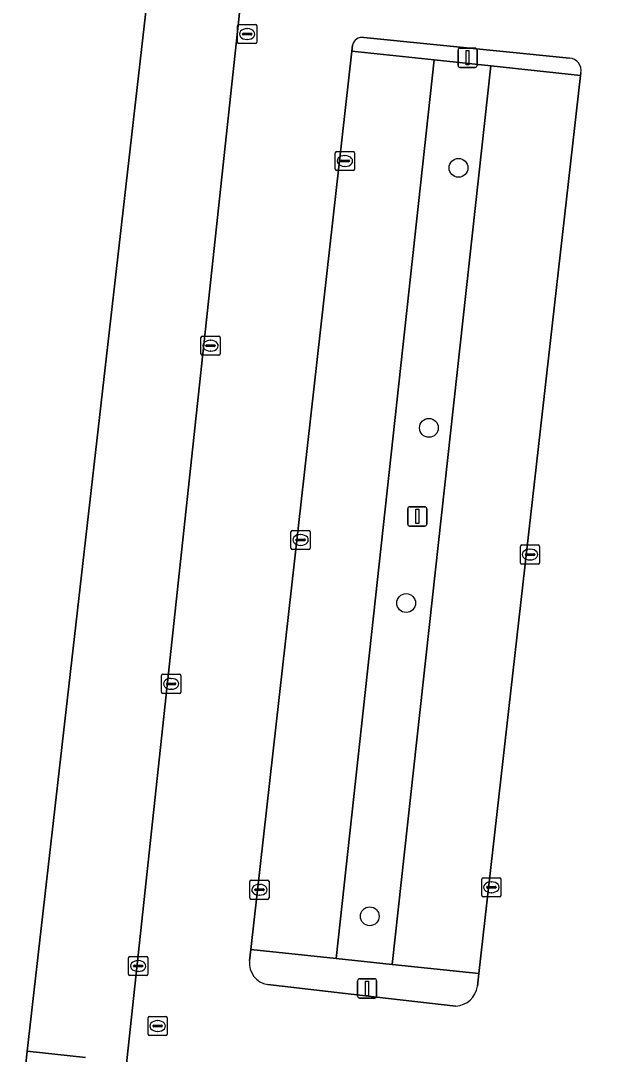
# Model space of a CAD drawing. Extents: x 161928 to 163071, y 386474 to 387428.
# Drawn here: x 162358.5 to 162388.6, y 386755.1 to 386808.8 of the extents above; entities that cross this region are included whole.
import ezdxf

# ---------------------------------------------------------------- set-up
doc = ezdxf.new("R2010")
doc.units = 0
for name, color, linetype in [('IMGEO_Boom', 7, 'Continuous'), ('IMGEO_Kolk', 7, 'Continuous'), ('IMGEO_Lichtmast', 7, 'Continuous'), ('IMGEO_Parkeervlak_open', 7, 'Continuous'), ('IMGEO_Rijbaan_lokaal_open', 7, 'Continuous'), ('IMGEO_Rioolput', 7, 'Continuous'), ('IMGEO_Verkeerseiland_halfverhard', 7, 'Continuous'), ('IMGEO_Verkeerseiland_open', 7, 'Continuous'), ('IMGEO_Voetpad_open', 7, 'Continuous')]:
    doc.layers.add(name, color=color, linetype=linetype)

msp = doc.modelspace()

# ---------------------------------------------------------------- linework, layer by layer
at = {"layer": 'IMGEO_Boom'}
for centre in [(162381.276, 386801.166), (162379.738, 386787.645), (162378.554, 386778.536), (162376.663, 386762.246)]:
    msp.add_circle(centre, 0.489, dxfattribs=at)
at = {"layer": 'IMGEO_Kolk'}
for p, q in [((162369.791, 386807.698), (162369.791, 386808.55)), ((162369.866, 386808.624), (162370.718, 386808.624)), ((162370.792, 386808.55), (162370.792, 386807.698)), ((162370.05, 386808.118), (162370.05, 386808.13)), ((162370.488, 386808.081), (162370.09, 386808.081)), ((162370.093, 386808.167), (162370.491, 386808.167)), ((162370.279, 386808.404), (162370.304, 386808.404)), ((162370.534, 386808.13), (162370.534, 386808.118)), ((162370.718, 386807.624), (162369.866, 386807.624)), ((162370.302, 386807.844), (162370.277, 386807.844)), ((162374.869, 386801.096), (162374.869, 386801.948)), ((162374.944, 386802.022), (162375.796, 386802.022)), ((162375.171, 386801.565), (162375.569, 386801.565)), ((162375.357, 386801.802), (162375.382, 386801.802)), ((162375.87, 386801.948), (162375.87, 386801.096)), ((162375.796, 386801.022), (162374.944, 386801.022)), ((162375.128, 386801.516), (162375.128, 386801.528)), ((162375.566, 386801.479), (162375.168, 386801.479)), ((162375.38, 386801.242), (162375.355, 386801.242)), ((162375.612, 386801.528), (162375.612, 386801.516)), ((162367.961, 386792.419), (162368.813, 386792.419)), ((162367.886, 386791.493), (162367.886, 386792.345)), ((162368.145, 386791.913), (162368.145, 386791.925)), ((162368.583, 386791.876), (162368.185, 386791.876)), ((162368.188, 386791.962), (162368.586, 386791.962)), ((162368.374, 386792.199), (162368.399, 386792.199)), ((162368.629, 386791.925), (162368.629, 386791.913)), ((162368.887, 386792.345), (162368.887, 386791.493)), ((162368.813, 386791.419), (162367.961, 386791.419)), ((162368.397, 386791.639), (162368.372, 386791.639)), ((162372.568, 386781.389), (162372.568, 386782.241)), ((162372.643, 386782.315), (162373.495, 386782.315)), ((162373.569, 386782.241), (162373.569, 386781.389)), ((162372.827, 386781.809), (162372.827, 386781.821)), ((162373.265, 386781.772), (162372.867, 386781.772)), ((162372.87, 386781.858), (162373.268, 386781.858)), ((162373.056, 386782.095), (162373.081, 386782.095)), ((162373.311, 386781.821), (162373.311, 386781.809)), ((162373.495, 386781.315), (162372.643, 386781.315)), ((162373.079, 386781.535), (162373.054, 386781.535)), ((162384.493, 386780.631), (162384.493, 386781.483)), ((162384.568, 386781.557), (162385.42, 386781.557)), ((162384.981, 386781.337), (162385.006, 386781.337)), ((162385.494, 386781.483), (162385.494, 386780.631)), ((162384.752, 386781.051), (162384.752, 386781.063)), ((162385.19, 386781.014), (162384.792, 386781.014)), ((162384.795, 386781.1), (162385.193, 386781.1)), ((162385.004, 386780.777), (162384.979, 386780.777)), ((162385.236, 386781.063), (162385.236, 386781.051)), ((162385.42, 386780.557), (162384.568, 386780.557)), ((162365.838, 386773.908), (162365.838, 386774.76)), ((162365.913, 386774.834), (162366.765, 386774.834)), ((162366.839, 386774.76), (162366.839, 386773.908)), ((162366.097, 386774.328), (162366.097, 386774.34)), ((162366.535, 386774.291), (162366.137, 386774.291)), ((162366.14, 386774.377), (162366.538, 386774.377)), ((162366.326, 386774.614), (162366.351, 386774.614)), ((162366.581, 386774.34), (162366.581, 386774.328)), ((162366.765, 386773.834), (162365.913, 386773.834)), ((162366.349, 386774.054), (162366.324, 386774.054)), ((162370.429, 386763.201), (162370.429, 386764.053)), ((162370.504, 386764.127), (162371.356, 386764.127)), ((162371.43, 386764.053), (162371.43, 386763.201)), ((162382.484, 386763.329), (162382.484, 386764.181)), ((162382.559, 386764.255), (162383.411, 386764.255)), ((162382.972, 386764.035), (162382.997, 386764.035)), ((162383.485, 386764.181), (162383.485, 386763.329)), ((162370.688, 386763.621), (162370.688, 386763.633)), ((162371.126, 386763.584), (162370.728, 386763.584)), ((162370.731, 386763.67), (162371.129, 386763.67)), ((162370.917, 386763.907), (162370.942, 386763.907)), ((162371.172, 386763.633), (162371.172, 386763.621)), ((162382.743, 386763.749), (162382.743, 386763.761)), ((162383.181, 386763.712), (162382.783, 386763.712)), ((162382.786, 386763.798), (162383.184, 386763.798)), ((162382.995, 386763.475), (162382.97, 386763.475)), ((162383.227, 386763.761), (162383.227, 386763.749)), ((162371.356, 386763.127), (162370.504, 386763.127)), ((162370.94, 386763.347), (162370.915, 386763.347)), ((162383.411, 386763.255), (162382.559, 386763.255)), ((162364.2, 386760.162), (162365.052, 386760.162)), ((162364.125, 386759.236), (162364.125, 386760.088)), ((162364.384, 386759.656), (162364.384, 386759.668)), ((162364.822, 386759.619), (162364.424, 386759.619)), ((162364.427, 386759.705), (162364.825, 386759.705)), ((162364.613, 386759.942), (162364.638, 386759.942)), ((162364.868, 386759.668), (162364.868, 386759.656)), ((162365.126, 386760.088), (162365.126, 386759.236)), ((162365.052, 386759.162), (162364.2, 386759.162)), ((162364.636, 386759.382), (162364.611, 386759.382))]:
    msp.add_line(p, q, dxfattribs=at)
for points in [[(162369.791, 386807.698), (162369.791, 386808.55)], [(162369.866, 386808.624), (162370.718, 386808.624)], [(162370.792, 386808.55), (162370.792, 386807.698)], [(162370.718, 386807.624), (162369.866, 386807.624)], [(162374.869, 386801.096), (162374.869, 386801.948)], [(162374.944, 386802.022), (162375.796, 386802.022)], [(162375.87, 386801.948), (162375.87, 386801.096)], [(162375.796, 386801.022), (162374.944, 386801.022)], [(162367.961, 386792.419), (162368.813, 386792.419)], [(162367.886, 386791.493), (162367.886, 386792.345)], [(162368.887, 386792.345), (162368.887, 386791.493)], [(162368.813, 386791.419), (162367.961, 386791.419)], [(162372.568, 386781.389), (162372.568, 386782.241)], [(162372.643, 386782.315), (162373.495, 386782.315)], [(162373.569, 386782.241), (162373.569, 386781.389)], [(162373.495, 386781.315), (162372.643, 386781.315)], [(162384.493, 386780.631), (162384.493, 386781.483)], [(162384.568, 386781.557), (162385.42, 386781.557)], [(162385.494, 386781.483), (162385.494, 386780.631)], [(162385.42, 386780.557), (162384.568, 386780.557)], [(162365.838, 386773.908), (162365.838, 386774.76)], [(162365.913, 386774.834), (162366.765, 386774.834)], [(162366.839, 386774.76), (162366.839, 386773.908)], [(162366.765, 386773.834), (162365.913, 386773.834)], [(162370.429, 386763.201), (162370.429, 386764.053)], [(162370.504, 386764.127), (162371.356, 386764.127)], [(162371.43, 386764.053), (162371.43, 386763.201)], [(162382.484, 386763.329), (162382.484, 386764.181)], [(162382.559, 386764.255), (162383.411, 386764.255)], [(162383.485, 386764.181), (162383.485, 386763.329)], [(162371.356, 386763.127), (162370.504, 386763.127)], [(162383.411, 386763.255), (162382.559, 386763.255)], [(162364.2, 386760.162), (162365.052, 386760.162)], [(162364.125, 386759.236), (162364.125, 386760.088)], [(162365.126, 386760.088), (162365.126, 386759.236)], [(162365.052, 386759.162), (162364.2, 386759.162)]]:
    msp.add_lwpolyline(points, dxfattribs=at)
for centre, radius, start, end in [((162369.868, 386808.548), 0.0765, 91.552, 178.448), ((162369.868, 386808.548), 0.0765, 91.552, 178.448), ((162370.716, 386808.548), 0.0765, 1.552, 88.448), ((162370.716, 386808.548), 0.0765, 1.552, 88.448), ((162370.09, 386808.127), 0.0403, 85.8775, 175.7526), ((162370.087, 386808.117), 0.0366, 178.938, 274.7102), ((162370.491, 386808.124), 0.043, 264.8664, 352.4533), ((162370.495, 386808.129), 0.0386, 1.7309, 96.639), ((162369.868, 386807.7), 0.0765, 181.552, 268.448), ((162369.868, 386807.7), 0.0765, 181.552, 268.448), ((162370.716, 386807.7), 0.0765, 271.552, 358.448), ((162370.716, 386807.7), 0.0765, 271.552, 358.448), ((162374.946, 386801.946), 0.0765, 91.552, 178.448), ((162374.946, 386801.946), 0.0765, 91.552, 178.448), ((162375.168, 386801.525), 0.0403, 85.8775, 175.7526), ((162375.573, 386801.527), 0.0386, 1.7309, 96.639), ((162375.794, 386801.946), 0.0765, 1.552, 88.448), ((162375.794, 386801.946), 0.0765, 1.552, 88.448), ((162374.946, 386801.098), 0.0765, 181.552, 268.448), ((162374.946, 386801.098), 0.0765, 181.552, 268.448), ((162375.165, 386801.515), 0.0366, 178.938, 274.7102), ((162375.569, 386801.522), 0.043, 264.8664, 352.4533), ((162375.794, 386801.098), 0.0765, 271.552, 358.448), ((162375.794, 386801.098), 0.0765, 271.552, 358.448), ((162367.963, 386792.343), 0.0765, 91.552, 178.448), ((162367.963, 386792.343), 0.0765, 91.552, 178.448), ((162368.811, 386792.343), 0.0765, 1.552, 88.448), ((162368.811, 386792.343), 0.0765, 1.552, 88.448), ((162368.185, 386791.922), 0.0403, 85.8775, 175.7526), ((162368.182, 386791.912), 0.0366, 178.938, 274.7102), ((162368.586, 386791.919), 0.043, 264.8664, 352.4533), ((162368.59, 386791.924), 0.0386, 1.7309, 96.639), ((162367.963, 386791.495), 0.0765, 181.552, 268.448), ((162367.963, 386791.495), 0.0765, 181.552, 268.448), ((162368.811, 386791.495), 0.0765, 271.552, 358.448), ((162368.811, 386791.495), 0.0765, 271.552, 358.448), ((162372.645, 386782.239), 0.0765, 91.552, 178.448), ((162372.645, 386782.239), 0.0765, 91.552, 178.448), ((162373.493, 386782.239), 0.0765, 1.552, 88.448), ((162373.493, 386782.239), 0.0765, 1.552, 88.448), ((162372.867, 386781.818), 0.0403, 85.8775, 175.7526), ((162372.864, 386781.808), 0.0366, 178.938, 274.7102), ((162373.268, 386781.815), 0.043, 264.8664, 352.4533), ((162373.272, 386781.82), 0.0386, 1.7309, 96.639), ((162372.645, 386781.391), 0.0765, 181.552, 268.448), ((162372.645, 386781.391), 0.0765, 181.552, 268.448), ((162373.493, 386781.391), 0.0765, 271.552, 358.448), ((162373.493, 386781.391), 0.0765, 271.552, 358.448), ((162384.57, 386781.481), 0.0765, 91.552, 178.448), ((162384.57, 386781.481), 0.0765, 91.552, 178.448), ((162385.418, 386781.481), 0.0765, 1.552, 88.448), ((162385.418, 386781.481), 0.0765, 1.552, 88.448), ((162384.57, 386780.633), 0.0765, 181.552, 268.448), ((162384.57, 386780.633), 0.0765, 181.552, 268.448), ((162384.792, 386781.06), 0.0403, 85.8775, 175.7526), ((162384.789, 386781.05), 0.0366, 178.938, 274.7102), ((162385.193, 386781.057), 0.043, 264.8664, 352.4533), ((162385.197, 386781.062), 0.0386, 1.7309, 96.639), ((162385.418, 386780.633), 0.0765, 271.552, 358.448), ((162385.418, 386780.633), 0.0765, 271.552, 358.448), ((162365.915, 386774.758), 0.0765, 91.552, 178.448), ((162365.915, 386774.758), 0.0765, 91.552, 178.448), ((162366.763, 386774.758), 0.0765, 1.552, 88.448), ((162366.763, 386774.758), 0.0765, 1.552, 88.448), ((162366.137, 386774.337), 0.0403, 85.8775, 175.7526), ((162366.134, 386774.327), 0.0366, 178.938, 274.7102), ((162366.538, 386774.334), 0.043, 264.8664, 352.4533), ((162366.542, 386774.339), 0.0386, 1.7309, 96.639), ((162365.915, 386773.91), 0.0765, 181.552, 268.448), ((162365.915, 386773.91), 0.0765, 181.552, 268.448), ((162366.763, 386773.91), 0.0765, 271.552, 358.448), ((162366.763, 386773.91), 0.0765, 271.552, 358.448), ((162370.506, 386764.051), 0.0765, 91.552, 178.448), ((162370.506, 386764.051), 0.0765, 91.552, 178.448), ((162371.354, 386764.051), 0.0765, 1.552, 88.448), ((162371.354, 386764.051), 0.0765, 1.552, 88.448), ((162382.561, 386764.179), 0.0765, 91.552, 178.448), ((162382.561, 386764.179), 0.0765, 91.552, 178.448), ((162383.409, 386764.179), 0.0765, 1.552, 88.448), ((162383.409, 386764.179), 0.0765, 1.552, 88.448), ((162370.728, 386763.63), 0.0403, 85.8775, 175.7526), ((162370.725, 386763.62), 0.0366, 178.938, 274.7102), ((162371.129, 386763.627), 0.043, 264.8664, 352.4533), ((162371.133, 386763.632), 0.0386, 1.7309, 96.639), ((162382.783, 386763.758), 0.0403, 85.8775, 175.7526), ((162382.78, 386763.748), 0.0366, 178.938, 274.7102), ((162383.184, 386763.755), 0.043, 264.8664, 352.4533), ((162383.188, 386763.76), 0.0386, 1.7309, 96.639), ((162370.506, 386763.203), 0.0765, 181.552, 268.448), ((162370.506, 386763.203), 0.0765, 181.552, 268.448), ((162371.354, 386763.203), 0.0765, 271.552, 358.448), ((162371.354, 386763.203), 0.0765, 271.552, 358.448), ((162382.561, 386763.331), 0.0765, 181.552, 268.448), ((162382.561, 386763.331), 0.0765, 181.552, 268.448), ((162383.409, 386763.331), 0.0765, 271.552, 358.448), ((162383.409, 386763.331), 0.0765, 271.552, 358.448), ((162364.202, 386760.086), 0.0765, 91.552, 178.448), ((162364.202, 386760.086), 0.0765, 91.552, 178.448), ((162365.05, 386760.086), 0.0765, 1.552, 88.448), ((162365.05, 386760.086), 0.0765, 1.552, 88.448), ((162364.424, 386759.665), 0.0403, 85.8775, 175.7526), ((162364.421, 386759.655), 0.0366, 178.938, 274.7102), ((162364.825, 386759.662), 0.043, 264.8664, 352.4533), ((162364.829, 386759.667), 0.0386, 1.7309, 96.639), ((162364.202, 386759.238), 0.0765, 181.552, 268.448), ((162364.202, 386759.238), 0.0765, 181.552, 268.448), ((162365.05, 386759.238), 0.0765, 271.552, 358.448), ((162365.05, 386759.238), 0.0765, 271.552, 358.448)]:
    msp.add_arc(centre, radius, start, end, dxfattribs=at)
for centre, major_axis, ratio, start_param, end_param in [((162370.278, 386808.124), (-0.387, 0.002), 0.722429, 4.712389, 7.853982), ((162370.303, 386808.124), (-0.39, 0.002), 0.717154, 1.570796, 4.712389), ((162375.356, 386801.522), (-0.387, 0.002), 0.722429, 4.712389, 7.853982), ((162375.381, 386801.522), (-0.39, 0.002), 0.717154, 1.570796, 4.712389), ((162368.373, 386791.919), (-0.387, 0.002), 0.722429, 4.712389, 7.853982), ((162368.398, 386791.919), (-0.39, 0.002), 0.717154, 1.570796, 4.712389), ((162373.055, 386781.815), (-0.387, 0.002), 0.722429, 4.712389, 7.853982), ((162373.08, 386781.815), (-0.39, 0.002), 0.717154, 1.570796, 4.712389), ((162384.98, 386781.057), (-0.387, 0.002), 0.722429, 4.712389, 7.853982), ((162385.005, 386781.057), (-0.39, 0.002), 0.717154, 1.570796, 4.712389), ((162366.325, 386774.334), (-0.387, 0.002), 0.722429, 4.712389, 7.853982), ((162366.35, 386774.334), (-0.39, 0.002), 0.717154, 1.570796, 4.712389), ((162382.971, 386763.755), (-0.387, 0.002), 0.722429, 4.712389, 7.853982), ((162382.996, 386763.755), (-0.39, 0.002), 0.717154, 1.570796, 4.712389), ((162370.916, 386763.627), (-0.387, 0.002), 0.722429, 4.712389, 7.853982), ((162370.941, 386763.627), (-0.39, 0.002), 0.717154, 1.570796, 4.712389), ((162364.612, 386759.662), (-0.387, 0.002), 0.722429, 4.712389, 7.853982), ((162364.637, 386759.662), (-0.39, 0.002), 0.717154, 1.570796, 4.712389)]:
    msp.add_ellipse(centre, major_axis=major_axis, ratio=ratio, start_param=start_param, end_param=end_param, dxfattribs=at)
at = {"layer": 'IMGEO_Lichtmast'}
for p, q in [((162381.251, 386806.49), (162381.251, 386807.29)), ((162381.251, 386807.29), (162381.251, 386806.49)), ((162381.351, 386807.39), (162382.141, 386807.39)), ((162382.141, 386807.39), (162381.351, 386807.39)), ((162382.241, 386807.29), (162382.241, 386806.49)), ((162382.241, 386806.49), (162382.241, 386807.29)), ((162382.141, 386806.39), (162381.351, 386806.39)), ((162381.351, 386806.39), (162382.141, 386806.39)), ((162378.637, 386782.642), (162378.637, 386783.442)), ((162378.637, 386783.442), (162378.637, 386782.642)), ((162378.737, 386783.542), (162379.527, 386783.542)), ((162379.527, 386783.542), (162378.737, 386783.542)), ((162379.627, 386783.442), (162379.627, 386782.642)), ((162379.627, 386782.642), (162379.627, 386783.442)), ((162379.527, 386782.542), (162378.737, 386782.542)), ((162378.737, 386782.542), (162379.527, 386782.542)), ((162376.03, 386758.095), (162376.03, 386758.895)), ((162376.03, 386758.895), (162376.03, 386758.095)), ((162376.13, 386758.995), (162376.92, 386758.995)), ((162376.92, 386758.995), (162376.13, 386758.995)), ((162377.02, 386758.895), (162377.02, 386758.095)), ((162377.02, 386758.095), (162377.02, 386758.895)), ((162376.92, 386757.995), (162376.13, 386757.995)), ((162376.13, 386757.995), (162376.92, 386757.995))]:
    msp.add_line(p, q, dxfattribs=at)
for points in [[(162381.671, 386807.265), (162381.821, 386807.265), (162381.821, 386806.515), (162381.671, 386806.515), (162381.671, 386807.265)], [(162379.057, 386783.417), (162379.207, 386783.417), (162379.207, 386782.667), (162379.057, 386782.667), (162379.057, 386783.417)], [(162376.45, 386758.87), (162376.6, 386758.87), (162376.6, 386758.12), (162376.45, 386758.12), (162376.45, 386758.87)]]:
    msp.add_lwpolyline(points, dxfattribs=at)
for centre, start, end in [((162381.351, 386807.29), 90, 180), ((162381.351, 386807.29), 90, 180), ((162382.141, 386807.29), 0, 90), ((162382.141, 386807.29), 360, 90), ((162381.351, 386806.49), 180, 270), ((162381.351, 386806.49), 180, 270), ((162382.141, 386806.49), 270, 0), ((162382.141, 386806.49), 270, 0), ((162378.737, 386783.442), 90, 180), ((162378.737, 386783.442), 90, 180), ((162379.527, 386783.442), 0, 90), ((162379.527, 386783.442), 360, 90), ((162378.737, 386782.642), 180, 270), ((162378.737, 386782.642), 180, 270), ((162379.527, 386782.642), 270, 0), ((162379.527, 386782.642), 270, 0), ((162376.13, 386758.895), 90, 180), ((162376.13, 386758.895), 90, 180), ((162376.92, 386758.895), 0, 90), ((162376.92, 386758.895), 360, 90), ((162376.13, 386758.095), 180, 270), ((162376.13, 386758.095), 180, 270), ((162376.92, 386758.095), 270, 0), ((162376.92, 386758.095), 270, 0)]:
    msp.add_arc(centre, 0.1, start, end, dxfattribs=at)
at = {"layer": 'IMGEO_Parkeervlak_open'}
for points in [[(162358.518, 386752.209), (162358.863, 386755.236), (162365.737, 386815.532)], [(162370.49, 386814.714), (162370.366, 386815.056), (162370.283, 386815.052), (162370.199, 386815.055), (162370.116, 386815.065), (162365.737, 386815.532), (162358.863, 386755.236), (162361.881, 386754.913)], [(162363.68, 386752.908), (162363.935, 386753.772), (162370.49, 386814.714)]]:
    msp.add_lwpolyline(points, dxfattribs=at)
for points in [[(162380.018, 386806.779), (162375.736, 386807.235), (162370.483, 386760.521), (162374.919, 386760.053)], [(162387.616, 386805.969), (162382.957, 386806.465), (162377.823, 386759.746), (162382.33, 386759.27)]]:
    msp.add_lwpolyline(points, close=True, dxfattribs=at)
at = {"layer": 'IMGEO_Rijbaan_lokaal_open'}
for points in [[(162387.46, 386812.806), (162383.491, 386813.252), (162370.49, 386814.714), (162363.935, 386753.772), (162380.485, 386751.792), (162389.343, 386750.792), (162389.512, 386750.771)], [(162370.416, 386759.931), (162370.483, 386760.521), (162375.736, 386807.235), (162375.77, 386807.545)], [(162376.358, 386807.941), (162387.051, 386806.866)], [(162387.632, 386806.112), (162387.616, 386805.969), (162382.33, 386759.27)], [(162382.33, 386759.27), (162382.256, 386758.614)], [(162381.137, 386757.571), (162377.629, 386757.977), (162371.357, 386758.702)]]:
    msp.add_lwpolyline(points, dxfattribs=at)
for centre, radius, start, end in [((162376.263, 386807.447), 0.503, 79.1363, 168.7818), ((162387.019, 386806.24), 0.627, 348.1892, 87.0434), ((162371.518, 386759.8), 1.11, 173.2155, 261.6644), ((162381.057, 386758.778), 1.21, 273.7772, 352.1962)]:
    msp.add_arc(centre, radius, start, end, dxfattribs=at)
at = {"layer": 'IMGEO_Rioolput'}
for p, q in [((162365.137, 386756.116), (162365.137, 386756.968)), ((162365.212, 386757.042), (162366.064, 386757.042)), ((162366.138, 386756.968), (162366.138, 386756.116)), ((162365.396, 386756.536), (162365.396, 386756.548)), ((162365.834, 386756.499), (162365.436, 386756.499)), ((162365.439, 386756.585), (162365.837, 386756.585)), ((162365.625, 386756.822), (162365.65, 386756.822)), ((162365.88, 386756.548), (162365.88, 386756.536)), ((162366.064, 386756.042), (162365.212, 386756.042)), ((162365.648, 386756.262), (162365.623, 386756.262))]:
    msp.add_line(p, q, dxfattribs=at)
for points in [[(162365.137, 386756.116), (162365.137, 386756.968)], [(162365.212, 386757.042), (162366.064, 386757.042)], [(162366.138, 386756.968), (162366.138, 386756.116)], [(162366.064, 386756.042), (162365.212, 386756.042)]]:
    msp.add_lwpolyline(points, dxfattribs=at)
for centre, radius, start, end in [((162365.214, 386756.966), 0.0765, 91.552, 178.448), ((162365.214, 386756.966), 0.0765, 91.552, 178.448), ((162366.062, 386756.966), 0.0765, 1.552, 88.448), ((162366.062, 386756.966), 0.0765, 1.552, 88.448), ((162365.436, 386756.545), 0.0403, 85.8775, 175.7526), ((162365.433, 386756.535), 0.0366, 178.938, 274.7102), ((162365.837, 386756.542), 0.043, 264.8664, 352.4533), ((162365.841, 386756.547), 0.0386, 1.7309, 96.639), ((162365.214, 386756.118), 0.0765, 181.552, 268.448), ((162365.214, 386756.118), 0.0765, 181.552, 268.448), ((162366.062, 386756.118), 0.0765, 271.552, 358.448), ((162366.062, 386756.118), 0.0765, 271.552, 358.448)]:
    msp.add_arc(centre, radius, start, end, dxfattribs=at)
for centre, major_axis, ratio, start_param, end_param in [((162365.624, 386756.542), (-0.387, 0.002), 0.722429, 4.712389, 7.853982), ((162365.649, 386756.542), (-0.39, 0.002), 0.717154, 1.570796, 4.712389)]:
    msp.add_ellipse(centre, major_axis=major_axis, ratio=ratio, start_param=start_param, end_param=end_param, dxfattribs=at)
at = {"layer": 'IMGEO_Verkeerseiland_halfverhard'}
msp.add_lwpolyline([(162382.957, 386806.465), (162380.018, 386806.779), (162374.919, 386760.053), (162377.823, 386759.746)], close=True, dxfattribs=at)
at = {"layer": 'IMGEO_Verkeerseiland_open'}
for points in [[(162375.77, 386807.545), (162375.736, 386807.235)], [(162387.051, 386806.866), (162376.358, 386807.941)], [(162375.736, 386807.235), (162380.018, 386806.779), (162382.957, 386806.465), (162387.616, 386805.969), (162387.632, 386806.112)], [(162382.33, 386759.27), (162377.823, 386759.746), (162374.919, 386760.053), (162370.483, 386760.521), (162370.416, 386759.931)], [(162382.256, 386758.614), (162382.33, 386759.27)], [(162371.357, 386758.702), (162377.629, 386757.977), (162381.137, 386757.571)]]:
    msp.add_lwpolyline(points, dxfattribs=at)
for centre, radius, start, end in [((162376.263, 386807.447), 0.503, 79.1363, 168.7818), ((162387.019, 386806.24), 0.627, 348.1892, 87.0434), ((162371.518, 386759.8), 1.11, 173.2155, 261.6644), ((162381.057, 386758.778), 1.21, 273.7772, 352.1962)]:
    msp.add_arc(centre, radius, start, end, dxfattribs=at)
at = {"layer": 'IMGEO_Voetpad_open'}
msp.add_lwpolyline([(162361.881, 386754.913), (162358.863, 386755.236), (162358.518, 386752.209)], dxfattribs=at)

doc.saveas('drawing.dxf')
